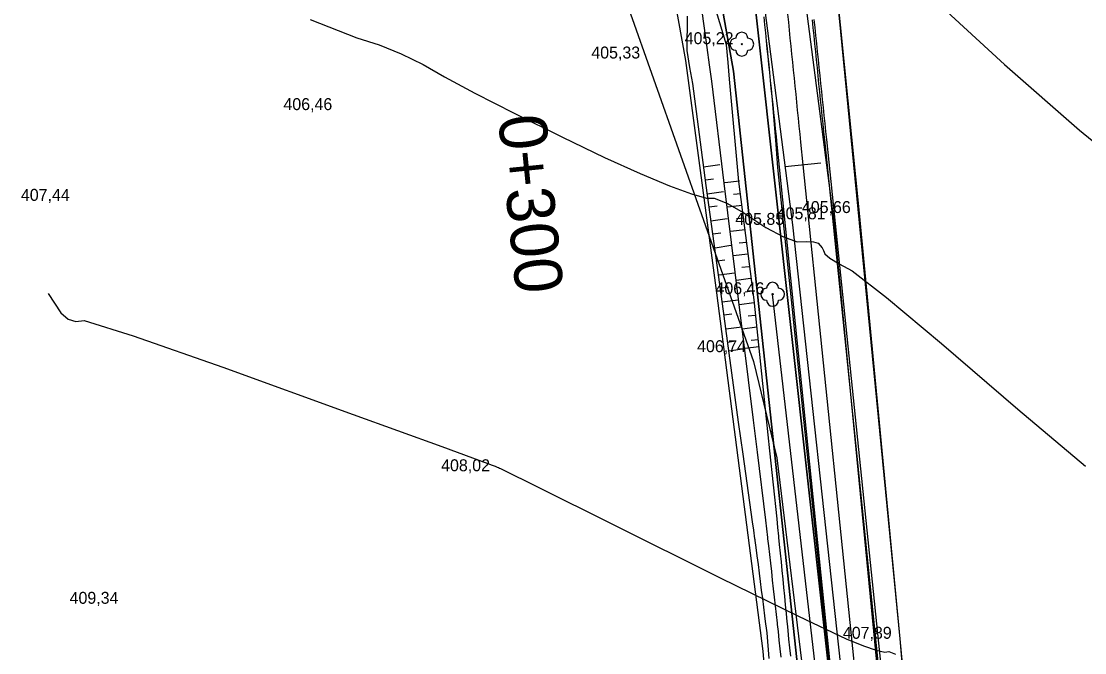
# Model space of a CAD drawing. Extents: x -574342 to -507939, y -1144044 to -1123894.
# Drawn here: x -508571.9 to -508482.8, y -1143374.1 to -1143321.2 of the extents above; entities that cross this region are included whole.
import ezdxf

# ---------------------------------------------------------------- set-up
doc = ezdxf.new("R2010")
doc.units = 0
for name, color, linetype in [('01_PARCELY_NAVRH_PC', 7, 'Continuous'), ('01_PARCELY_NAVRH_VHO', 7, 'Continuous'), ('01_PARCELY_NAVRH_ŽP', 7, 'Continuous'), ('1000', 7, 'Continuous'), ('18', 7, 'Continuous'), ('21', 7, 'Continuous'), ('37', 7, 'Continuous'), ('42', 7, 'Continuous'), ('54', 7, 'Continuous'), ('55', 7, 'Continuous'), ('6', 7, 'Continuous'), ('Level 255', 7, 'Continuous'), ('VRST VEDL', 7, 'Continuous')]:
    doc.layers.add(name, color=color, linetype=linetype)

msp = doc.modelspace()

# ---------------------------------------------------------------- linework, layer by layer
for p, q in [((-508514.725, -1143333.409), (-508513.356, -1143333.214)), ((-508513.882, -1143334.443), (-508514.562, -1143334.54)), ((-508511.708, -1143334.624), (-508512.942, -1143334.764)), ((-508514.403, -1143335.671), (-508513.048, -1143335.483)), ((-508512.206, -1143335.714), (-508511.593, -1143335.644)), ((-508511.475, -1143336.664), (-508512.695, -1143336.807)), ((-508513.571, -1143336.71), (-508514.247, -1143336.803)), ((-508514.092, -1143337.935), (-508512.742, -1143337.742)), ((-508511.963, -1143337.755), (-508511.354, -1143337.683)), ((-508513.257, -1143338.963), (-508513.924, -1143339.065)), ((-508511.233, -1143338.702), (-508512.449, -1143338.84)), ((-508513.747, -1143340.193), (-508512.438, -1143339.988)), ((-508511.725, -1143339.785), (-508511.122, -1143339.723)), ((-508511.02, -1143340.744), (-508512.205, -1143340.862)), ((-508512.926, -1143341.229), (-508513.57, -1143341.322)), ((-508511.499, -1143341.83), (-508510.918, -1143341.765)), ((-508513.42, -1143342.454), (-508512.124, -1143342.301)), ((-508510.792, -1143342.784), (-508511.953, -1143342.945)), ((-508512.636, -1143343.512), (-508513.302, -1143343.59)), ((-508511.234, -1143343.881), (-508510.637, -1143343.798)), ((-508513.154, -1143344.723), (-508511.82, -1143344.547)), ((-508510.509, -1143344.817), (-508511.709, -1143344.966)), ((-508512.335, -1143345.766), (-508513.004, -1143345.856)), ((-508510.985, -1143345.909), (-508510.383, -1143345.835)), ((-508512.851, -1143346.988), (-508511.513, -1143346.808)), ((-508510.259, -1143346.854), (-508511.463, -1143347.001)), ((-508512.03, -1143348.03), (-508512.699, -1143348.12)), ((-508510.738, -1143347.946), (-508510.135, -1143347.873)), ((-508512.605, -1143348.817), (-508511.266, -1143348.635)), ((-508510.059, -1143348.501), (-508511.264, -1143348.645))]:
    msp.add_line(p, q)
at = {"layer": '01_PARCELY_NAVRH_PC'}
for points in [[(-508531.16, -1143250.06), (-508524.26, -1143263.08), (-508519.86, -1143267.33), (-508511.25, -1143285.64), (-508506.89, -1143298.29), (-508504.21, -1143312.1), (-508498.26, -1143372.94), (-508491.36, -1143454.58)], [(-508531.16, -1143250.06), (-508524.26, -1143263.08), (-508519.86, -1143267.33), (-508511.25, -1143285.64), (-508506.89, -1143298.29), (-508504.21, -1143312.1), (-508498.26, -1143372.94), (-508491.36, -1143454.58)], [(-508503.21, -1143384.65), (-508511.47, -1143310.09), (-508513.41, -1143300.73), (-508517.78, -1143295.12), (-508522.34, -1143283.22), (-508524.61, -1143277.77), (-508531.94, -1143260.32)], [(-508503.21, -1143384.65), (-508511.47, -1143310.09), (-508513.41, -1143300.73), (-508517.78, -1143295.12), (-508522.34, -1143283.22), (-508524.61, -1143277.77), (-508531.94, -1143260.32)]]:
    msp.add_lwpolyline(points, dxfattribs=at)
at = {"layer": '01_PARCELY_NAVRH_VHO'}
msp.add_lwpolyline([(-508497.13, -1143495.86), (-508497.34, -1143500.64), (-508499.94, -1143496.07), (-508501.52, -1143472.9), (-508509.71, -1143373.98), (-508513.61, -1143343.97), (-508516.21, -1143324.53), (-508518.91, -1143309.47), (-508522.63, -1143293.85), (-508527.23, -1143279.34), (-508534.32, -1143262.4), (-508535.36, -1143259.89), (-508531.94, -1143260.32), (-508524.61, -1143277.77), (-508522.34, -1143283.22), (-508517.78, -1143295.12), (-508517.67, -1143298.65), (-508514.79, -1143310.81), (-508512.2, -1143325.42), (-508505.85, -1143384.53), (-508502.4, -1143424.77), (-508500.25, -1143457.08), (-508499.28, -1143468.17)], close=True, dxfattribs=at)
at = {"layer": '01_PARCELY_NAVRH_ŽP'}
for points in [[(-508425.23, -1143400.39), (-508448.26, -1143343.08), (-508432.21, -1143324.29), (-508434.31, -1143320.59), (-508441.9, -1143297.61), (-508445.4, -1143275.01), (-508446.02, -1143260.22), (-508475.11, -1143263.39), (-508493.5, -1143263.3), (-508514.56, -1143259.91), (-508521.01, -1143259.29), (-508524.26, -1143263.08), (-508519.86, -1143267.33), (-508511.25, -1143285.64), (-508506.89, -1143298.29), (-508504.21, -1143312.1), (-508498.26, -1143372.94), (-508491.36, -1143454.58)], [(-508502.09, -1143606.43), (-508497.34, -1143500.64), (-508497.13, -1143495.86), (-508499.28, -1143468.17), (-508500.25, -1143457.08), (-508502.4, -1143424.77), (-508505.85, -1143384.53), (-508512.2, -1143325.42), (-508514.79, -1143310.81), (-508517.67, -1143298.65), (-508517.78, -1143295.12), (-508513.41, -1143300.73), (-508511.47, -1143310.09), (-508503.21, -1143384.65), (-508499.31, -1143428.14), (-508497.29, -1143445.8), (-508496.01, -1143459.9), (-508493.74, -1143496.02), (-508493.49, -1143517.55), (-508493.85, -1143537.59), (-508495.09, -1143559.2)]]:
    msp.add_lwpolyline(points, dxfattribs=at)
at = {"layer": '1000'}
for points in [[(-508507.408, -1143374.407), (-508507.496, -1143373.689), (-508507.565, -1143372.97), (-508507.634, -1143372.251), (-508507.69, -1143371.663), (-508507.703, -1143371.531), (-508507.773, -1143370.812), (-508507.843, -1143370.093), (-508507.913, -1143369.373), (-508507.983, -1143368.654), (-508508.054, -1143367.935), (-508508.125, -1143367.216), (-508508.197, -1143366.497), (-508508.268, -1143365.777), (-508508.34, -1143365.058), (-508508.4, -1143364.469), (-508508.404, -1143364.429), (-508508.413, -1143364.339), (-508508.485, -1143363.62), (-508508.558, -1143362.901), (-508509.153, -1143357.197), (-508509.439, -1143354.514), (-508510.465, -1143344.565), (-508511.748, -1143334.648), (-508512.533, -1143326.076), (-508512.646, -1143324.671), (-508512.799, -1143323.214), (-508513.63, -1143320.435)], [(-508509.213, -1143374.598), (-508509.271, -1143373.879), (-508509.331, -1143373.16), (-508509.399, -1143372.442), (-508509.471, -1143371.857), (-508509.487, -1143371.726), (-508509.576, -1143371.01), (-508509.666, -1143370.294), (-508509.756, -1143369.578), (-508509.848, -1143368.863), (-508509.94, -1143368.147), (-508510.033, -1143367.432), (-508510.126, -1143366.717), (-508510.221, -1143366.002), (-508510.316, -1143365.287), (-508510.395, -1143364.701), (-508510.4, -1143364.661), (-508510.412, -1143364.572), (-508510.509, -1143363.857), (-508510.607, -1143363.142), (-508511.402, -1143357.475), (-508511.785, -1143354.805), (-508513.141, -1143344.896), (-508514.495, -1143334.987), (-508515.609, -1143326.456), (-508515.853, -1143325.091), (-508516.082, -1143323.667), (-508516.06, -1143320.806)], [(-508509.673, -1143320.851), (-508509.606, -1143321.52), (-508509.539, -1143322.189), (-508509.472, -1143322.858), (-508509.405, -1143323.527), (-508509.338, -1143324.196), (-508509.271, -1143324.865), (-508509.203, -1143325.534), (-508509.136, -1143326.204), (-508509.068, -1143326.873), (-508509, -1143327.542), (-508508.936, -1143328.211), (-508508.882, -1143328.881), (-508508.828, -1143329.552), (-508508.773, -1143330.222), (-508508.719, -1143330.893), (-508508.664, -1143331.563), (-508508.508, -1143333.472), (-508503.381, -1143383.209)], [(-508509.671, -1143320.851), (-508509.603, -1143321.52), (-508509.534, -1143322.189), (-508509.466, -1143322.857), (-508509.397, -1143323.526), (-508509.329, -1143324.195), (-508509.26, -1143324.864), (-508509.192, -1143325.533), (-508509.123, -1143326.202), (-508509.055, -1143326.871), (-508508.986, -1143327.54), (-508508.918, -1143328.209), (-508508.849, -1143328.878), (-508508.781, -1143329.547), (-508508.712, -1143330.216), (-508508.644, -1143330.885), (-508508.575, -1143331.554), (-508508.38, -1143333.459), (-508503.288, -1143383.199)], [(-508505.623, -1143321.112), (-508505.555, -1143321.781), (-508505.486, -1143322.45), (-508505.418, -1143323.119), (-508505.349, -1143323.788), (-508505.281, -1143324.457), (-508505.212, -1143325.126), (-508505.144, -1143325.795), (-508505.076, -1143326.464), (-508505.007, -1143327.133), (-508504.939, -1143327.802), (-508504.87, -1143328.471), (-508504.802, -1143329.14), (-508504.733, -1143329.809), (-508504.665, -1143330.478), (-508504.596, -1143331.147), (-508504.401, -1143333.052), (-508499.309, -1143382.792)], [(-508505.465, -1143321.096), (-508505.395, -1143321.765), (-508505.325, -1143322.434), (-508505.255, -1143323.102), (-508505.185, -1143323.771), (-508505.115, -1143324.44), (-508505.046, -1143325.109), (-508504.976, -1143325.778), (-508504.907, -1143326.447), (-508504.838, -1143327.115), (-508504.769, -1143327.784), (-508504.7, -1143328.453), (-508504.631, -1143329.122), (-508504.562, -1143329.791), (-508504.493, -1143330.46), (-508504.425, -1143331.129), (-508504.23, -1143333.034), (-508499.095, -1143382.77)]]:
    msp.add_lwpolyline(points, dxfattribs=at)
at = {"layer": '21'}
for points in [[(-508508.219, -1143374.493), (-508508.296, -1143373.775), (-508508.373, -1143373.057), (-508508.45, -1143372.339), (-508508.514, -1143371.753), (-508508.528, -1143371.621), (-508508.607, -1143370.904), (-508508.686, -1143370.186), (-508508.765, -1143369.468), (-508508.845, -1143368.751), (-508508.926, -1143368.033), (-508509.007, -1143367.316), (-508509.089, -1143366.598), (-508509.171, -1143365.881), (-508509.254, -1143365.164), (-508509.322, -1143364.576), (-508509.326, -1143364.536), (-508509.337, -1143364.447), (-508509.421, -1143363.73), (-508509.505, -1143363.012), (-508510.191, -1143357.326), (-508510.522, -1143354.648), (-508511.749, -1143344.724), (-508512.976, -1143334.8), (-508514.032, -1143326.261), (-508514.208, -1143324.876), (-508514.402, -1143323.435), (-508514.812, -1143320.615)], [(-508507.681, -1143320.647), (-508507.613, -1143321.316), (-508507.544, -1143321.985), (-508507.476, -1143322.654), (-508507.408, -1143323.323), (-508507.339, -1143323.992), (-508507.271, -1143324.661), (-508507.202, -1143325.33), (-508507.134, -1143325.999), (-508507.065, -1143326.668), (-508506.997, -1143327.336), (-508506.928, -1143328.005), (-508506.86, -1143328.674), (-508506.791, -1143329.343), (-508506.723, -1143330.012), (-508506.654, -1143330.681), (-508506.586, -1143331.35), (-508506.391, -1143333.255), (-508501.299, -1143382.996)]]:
    msp.add_lwpolyline(points, dxfattribs=at)
at = {"layer": '37'}
for points in [[(-508525.32, -1143690.09), (-508513.6, -1143672.94), (-508505.96, -1143657.45), (-508499.97, -1143638.8), (-508496.4, -1143619.04), (-508492.34, -1143581.07), (-508490.58, -1143559.67), (-508489.7, -1143532.61), (-508489.43, -1143504.5), (-508490.15, -1143484.79), (-508492.11, -1143459.13), (-508495.1, -1143425.66), (-508500.09, -1143376.04), (-508503.8, -1143337.81), (-508507.09, -1143312.37)], [(-508525.32, -1143690.09), (-508513.6, -1143672.94), (-508505.96, -1143657.45), (-508499.97, -1143638.8), (-508496.4, -1143619.04), (-508492.34, -1143581.07), (-508490.58, -1143559.67), (-508489.7, -1143532.61), (-508489.43, -1143504.5), (-508490.15, -1143484.79), (-508492.11, -1143459.13), (-508495.1, -1143425.66), (-508500.09, -1143376.04), (-508503.8, -1143337.81), (-508507.09, -1143312.37)], [(-508510.49, -1143313.12), (-508507.27, -1143338.28), (-508503.11, -1143376.47), (-508498.08, -1143426.3), (-508495.07, -1143459.12), (-508493.11, -1143485.1), (-508492.51, -1143504.33), (-508492.91, -1143532.93), (-508493.51, -1143559.4), (-508495.57, -1143580.48), (-508499.3, -1143618.7), (-508502.79, -1143638.29), (-508508.8, -1143655.9), (-508516.61, -1143671.63), (-508527.34, -1143687.8)], [(-508510.49, -1143313.12), (-508507.27, -1143338.28), (-508503.11, -1143376.47), (-508498.08, -1143426.3), (-508495.07, -1143459.12), (-508493.11, -1143485.1), (-508492.51, -1143504.33), (-508492.91, -1143532.93), (-508493.51, -1143559.4), (-508495.57, -1143580.48), (-508499.3, -1143618.7), (-508502.79, -1143638.29), (-508508.8, -1143655.9), (-508516.61, -1143671.63), (-508527.34, -1143687.8)]]:
    msp.add_lwpolyline(points, dxfattribs=at)
at = {"layer": '42'}
for points in [[(-508504.21, -1143312.1), (-508501.69, -1143337.29), (-508498.26, -1143372.94), (-508494.88, -1143409.3), (-508491.01, -1143461.13), (-508489.31, -1143484.85), (-508488.03, -1143504.43), (-508488.95, -1143532.56), (-508489.82, -1143560.44), (-508491.6, -1143582.01), (-508495.73, -1143620.81), (-508499.42, -1143638.98), (-508505.75, -1143657.81), (-508512.68, -1143673.17), (-508526.71, -1143694.52), (-508534.28, -1143716.76), (-508532.3, -1143723.14), (-508529.03, -1143725.92)], [(-508504.21, -1143312.1), (-508501.69, -1143337.29), (-508498.26, -1143372.94), (-508494.88, -1143409.3), (-508491.01, -1143461.13), (-508489.31, -1143484.85), (-508488.03, -1143504.43), (-508488.95, -1143532.56), (-508489.82, -1143560.44), (-508491.6, -1143582.01), (-508495.73, -1143620.81), (-508499.42, -1143638.98), (-508505.75, -1143657.81), (-508512.68, -1143673.17), (-508526.71, -1143694.52), (-508534.28, -1143716.76), (-508532.3, -1143723.14), (-508529.03, -1143725.92)], [(-508521.01, -1143320.13), (-508510.53, -1143349.71), (-508508.58, -1143357.79), (-508506.15, -1143377.78), (-508502.71, -1143415.99), (-508498.45, -1143459.61), (-508496.19, -1143497.26), (-508496.88, -1143533.66), (-508497.32, -1143557.82), (-508498.15, -1143565.66), (-508499.01, -1143581.75), (-508502.09, -1143606.43), (-508507.47, -1143626.62)], [(-508521.01, -1143320.13), (-508510.53, -1143349.71), (-508508.58, -1143357.79), (-508506.15, -1143377.78), (-508502.71, -1143415.99), (-508498.45, -1143459.61), (-508496.19, -1143497.26), (-508496.88, -1143533.66), (-508497.32, -1143557.82), (-508498.15, -1143565.66), (-508499.01, -1143581.75), (-508502.09, -1143606.43), (-508507.47, -1143626.62)]]:
    msp.add_lwpolyline(points, dxfattribs=at)
at = {"layer": '54'}
for centre in [(-508511.51, -1143323.15), (-508508.93, -1143344.09)]:
    msp.add_circle(centre, 0.05, dxfattribs=at)
for centre, start, end in [((-508511.51, -1143322.65), 0, 180), ((-508512.01, -1143323.15), 90, 270), ((-508511.01, -1143323.15), 270, 90), ((-508511.51, -1143323.65), 180, 0), ((-508509.43, -1143344.09), 90, 270), ((-508508.93, -1143343.59), 0, 180), ((-508508.43, -1143344.09), 270, 90), ((-508508.93, -1143344.59), 180, 0)]:
    msp.add_arc(centre, 0.5, start, end, dxfattribs=at)
at = {"layer": '55'}
msp.add_lwpolyline([(-508501.92, -1143619.78), (-508499.03, -1143596.16), (-508494.86, -1143559.27), (-508493.98, -1143533.6), (-508494.02, -1143498.63), (-508495.74, -1143463.34), (-508499.03, -1143434.63), (-508504.92, -1143378.99), (-508508.93, -1143344.09)], dxfattribs=at)
msp.add_lwpolyline([(-508501.92, -1143619.78), (-508499.03, -1143596.16), (-508494.86, -1143559.27), (-508493.98, -1143533.6), (-508494.02, -1143498.63), (-508495.74, -1143463.34), (-508499.03, -1143434.63), (-508504.92, -1143378.99), (-508508.93, -1143344.09)], dxfattribs=at)
at = {"layer": '6'}
for points in [[(-508504.898, -1143333.103), (-508507.883, -1143333.408)], [(-508506.391, -1143333.255), (-508506.391, -1143333.255)]]:
    msp.add_lwpolyline(points, dxfattribs=at)
at = {"layer": 'VRST VEDL'}
for points in [[(-508496.03, -1143318.811), (-508489.512, -1143324.841), (-508483.22, -1143330.339), (-508477.155, -1143335.303)], [(-508547.658, -1143321.075), (-508543.761, -1143322.606), (-508541.883, -1143323.211), (-508540.033, -1143323.958), (-508538.21, -1143324.848), (-508536.416, -1143325.88), (-508533.869, -1143327.239), (-508530.569, -1143328.927), (-508526.516, -1143330.942), (-508522.998, -1143332.628), (-508520.016, -1143333.983), (-508517.568, -1143335.009), (-508515.718, -1143335.695), (-508514.468, -1143336.041), (-508513.816, -1143336.048), (-508512.772, -1143336.458), (-508511.335, -1143337.272), (-508509.507, -1143338.491), (-508508.023, -1143339.296), (-508506.885, -1143339.688), (-508506.092, -1143339.667), (-508505.505, -1143339.712), (-508505.122, -1143339.824), (-508504.945, -1143340.002), (-508504.791, -1143340.207), (-508504.663, -1143340.439), (-508504.558, -1143340.698), (-508504.124, -1143341.068), (-508503.358, -1143341.547), (-508502.263, -1143342.136), (-508499.4, -1143344.358), (-508494.771, -1143348.213), (-508488.376, -1143353.7), (-508482.724, -1143358.498)], [(-508569.606, -1143344.016), (-508568.537, -1143345.653), (-508567.948, -1143346.17), (-508567.305, -1143346.386), (-508566.606, -1143346.3), (-508562.498, -1143347.567), (-508554.98, -1143350.186), (-508544.052, -1143354.158), (-508536.65, -1143356.849), (-508532.776, -1143358.26), (-508532.428, -1143358.391), (-508532.166, -1143358.493), (-508531.992, -1143358.566), (-508531.904, -1143358.609), (-508531.819, -1143358.65), (-508531.736, -1143358.687), (-508531.655, -1143358.72), (-508528.561, -1143360.257), (-508522.451, -1143363.295), (-508513.328, -1143367.837), (-508506.764, -1143371.057), (-508502.762, -1143372.957), (-508501.319, -1143373.537), (-508500.244, -1143373.904), (-508499.535, -1143374.059), (-508499.194, -1143374.001), (-508498.64, -1143374.241)]]:
    msp.add_lwpolyline(points, dxfattribs=at)

# ---------------------------------------------------------------- texts
at = {"layer": '18'}
msp.add_text('0+300', height=4, rotation=275.84505, dxfattribs=at).set_placement((-508531.932, -1143329.241))
at = {"layer": 'Level 255'}
for s, p in [('405,22', (-508516.295, -1143323.15)), ('405,33', (-508524.115, -1143324.35)), ('406,46', (-508549.905, -1143328.67)), ('407,44', (-508571.895, -1143336.27)), ('405,66', (-508506.475, -1143337.29)), ('405,85', (-508512.055, -1143338.28)), ('405,81', (-508508.585, -1143337.81)), ('406,46', (-508513.715, -1143344.09)), ('406,74', (-508515.255, -1143348.94)), ('408,02', (-508536.695, -1143358.91)), ('409,34', (-508567.815, -1143370.01)), ('407,89', (-508503.045, -1143372.94))]:
    msp.add_text(s, height=1, dxfattribs=at).set_placement(p)

doc.saveas('drawing.dxf')
